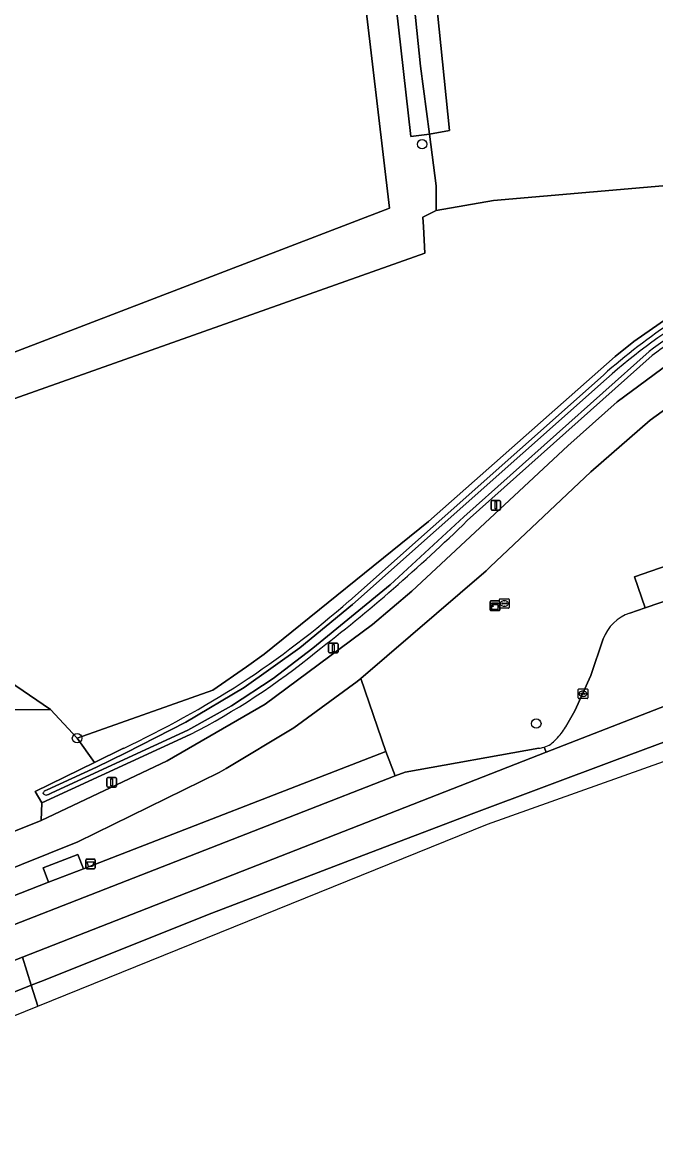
# Model space of a CAD drawing. Extents: x 162722 to 165104, y 384719 to 386284.
# Drawn here: x 164262.4 to 164328.1, y 384983.1 to 385098.3 of the extents above; entities that cross this region are included whole.
import ezdxf

# ---------------------------------------------------------------- set-up
doc = ezdxf.new("R2010")
doc.units = 0
for name, color, linetype in [('IMGEO_Afvalbak', 7, 'Continuous'), ('IMGEO_Boom', 7, 'Continuous'), ('IMGEO_Fietspad_gesloten', 7, 'Continuous'), ('IMGEO_Grasland_agrarisch', 7, 'Continuous'), ('IMGEO_Grasland_overig', 7, 'Continuous'), ('IMGEO_Groenvoorziening', 7, 'Continuous'), ('IMGEO_Kast', 7, 'Continuous'), ('IMGEO_Kolk', 7, 'Continuous'), ('IMGEO_Lichtmast', 7, 'Continuous'), ('IMGEO_Loofbos', 7, 'Continuous'), ('IMGEO_Oever', 7, 'Continuous'), ('IMGEO_OVBaan_open', 7, 'Continuous'), ('IMGEO_Rijbaan_lokaal_open', 7, 'Continuous'), ('IMGEO_Rijbaan_regionaal_gesloten', 7, 'Continuous'), ('IMGEO_Rioolput', 7, 'Continuous'), ('IMGEO_Voetpad_gesloten', 7, 'Continuous'), ('IMGEO_Voetpad_open', 7, 'Continuous'), ('IMGEO_Waterloop', 7, 'Continuous')]:
    doc.layers.add(name, color=color, linetype=linetype)

msp = doc.modelspace()

# ---------------------------------------------------------------- linework, layer by layer
at = {"layer": 'IMGEO_Afvalbak'}
for p, q in [((164268.99, 385010.59), (164268.99, 385011.39)), ((164268.99, 385011.39), (164268.99, 385010.59)), ((164269.09, 385011.49), (164269.87, 385011.49)), ((164269.87, 385011.49), (164269.09, 385011.49)), ((164269.97, 385011.39), (164269.97, 385010.59)), ((164269.97, 385010.59), (164269.97, 385011.39)), ((164269.87, 385010.49), (164269.09, 385010.49)), ((164269.09, 385010.49), (164269.87, 385010.49))]:
    msp.add_line(p, q, dxfattribs=at)
msp.add_lwpolyline([(164269.13, 385011.2), (164269.83, 385011.2), (164269.68, 385010.73), (164269.28, 385010.73), (164269.13, 385011.2)], dxfattribs=at)
for centre, start, end in [((164269.09, 385011.39), 90, 180), ((164269.09, 385011.39), 90, 180), ((164269.87, 385011.39), 0, 90), ((164269.87, 385011.39), 360, 90), ((164269.09, 385010.59), 180, 270), ((164269.09, 385010.59), 180, 270), ((164269.87, 385010.59), 270, 0), ((164269.87, 385010.59), 270, 0)]:
    msp.add_arc(centre, 0.1, start, end, dxfattribs=at)
at = {"layer": 'IMGEO_Boom'}
for centre in [(164303.89, 385085.68), (164315.74, 385025.55), (164268.08, 385024.03)]:
    msp.add_circle(centre, 0.489, dxfattribs=at)
at = {"layer": 'IMGEO_Fietspad_gesloten'}
for points in [[(164466.18, 385089.05), (164427.55, 385091.82), (164418.05, 385092.11), (164412.21, 385091.87), (164406.35, 385091.28), (164400.57, 385090.16), (164394.91, 385088.54), (164394.77, 385088.49), (164350.5, 385073.25), (164344.68, 385071.16), (164339.92, 385069.2), (164335.36, 385066.82), (164331.02, 385064.04), (164330.21, 385063.45), (164324.13, 385058.93), (164319, 385054.38), (164302.83, 385039.3), (164298.74, 385035.84), (164287.62, 385027.55), (164277.43, 385021.68), (164264.35, 385015.49), (164257.96, 385012.93)], [(164259.27, 385009.7), (164268.16, 385013.29), (164282.82, 385020.48), (164283.54, 385020.87), (164290.58, 385025.1), (164297.15, 385029.9), (164297.52, 385030.23), (164310.53, 385041.41), (164310.96, 385041.82), (164321.41, 385051.69), (164327.55, 385057.04), (164334.25, 385061.89)]]:
    msp.add_lwpolyline(points, dxfattribs=at)
at = {"layer": 'IMGEO_Grasland_agrarisch'}
msp.add_lwpolyline([(164292.21, 385149.4), (164255.66, 385126.31), (164253.22, 385131.71), (164252.48, 385133.34), (164244.01, 385128.16), (164244.69, 385122.21), (164221.69, 385107.99), (164230.18, 385052.07), (164300.52, 385079.04)], close=True, dxfattribs=at)
at = {"layer": 'IMGEO_Grasland_overig'}
msp.add_lwpolyline([(164379.55, 385133.26), (164377.57, 385141.8), (164377.5, 385141.93), (164370.85, 385155.53), (164364.4, 385169.21), (164360.63, 385176.15), (164362.12, 385176.97), (164359.57, 385181.85), (164357.97, 385181.03), (164351.7, 385192.55), (164315.8, 385170.52), (164299.2, 385161.1), (164306.73, 385087.1), (164304.64, 385086.72), (164305.33, 385081.36), (164305.34, 385078.79), (164311.29, 385079.85), (164342.43, 385082.53), (164354.56, 385083.89), (164370.13, 385086.22), (164376.74, 385106.58), (164380.95, 385119.02), (164381.55, 385124.43), (164380.95, 385128.44)], close=True, dxfattribs=at)
for points in [[(164301.68, 385113.66), (164303.72, 385093.79), (164304.64, 385086.72), (164306.73, 385087.1), (164299.2, 385161.1)], [(164240.8, 385051.93), (164304.18, 385074.38), (164304.04, 385077.11), (164303.96, 385078.11), (164305.34, 385078.79), (164305.33, 385081.36), (164304.64, 385086.72), (164302.71, 385086.46), (164294.91, 385155.79)], [(164255.66, 385126.31), (164292.21, 385149.4), (164300.52, 385079.04), (164230.18, 385052.07)]]:
    msp.add_lwpolyline(points, dxfattribs=at)
at = {"layer": 'IMGEO_Groenvoorziening'}
for points in [[(164319, 385054.38), (164324.13, 385058.93), (164330.21, 385063.45), (164331.02, 385064.04), (164335.36, 385066.82), (164339.92, 385069.2), (164344.68, 385071.16), (164350.5, 385073.25), (164394.77, 385088.49), (164394.91, 385088.54), (164400.57, 385090.16), (164406.35, 385091.28), (164412.21, 385091.87), (164418.05, 385092.11), (164427.55, 385091.82), (164466.18, 385089.05)], [(164338.19, 385071.88), (164343.52, 385074.07), (164369.02, 385082.79), (164369.39, 385083.93), (164346.57, 385076.08), (164337.17, 385072.18), (164331.33, 385068.99), (164325.86, 385065.21), (164323.92, 385063.65), (164304.54, 385046.53), (164287.51, 385032.76), (164285.66, 385031.44), (164282.18, 385029.02), (164268.08, 385024.03), (164269.88, 385021.5), (164272.89, 385022.98)], [(164327.76, 385063.75), (164308.58, 385046.61)], [(164296.34, 385038.29), (164322.7, 385061.72)], [(164325.92, 385040.78), (164329.33, 385041.94), (164330.1, 385039.7), (164336.07, 385041.79), (164335.77, 385042.63), (164336.11, 385042.73), (164331.7, 385055.82), (164334.42, 385056.76), (164334.04, 385058.03), (164335.41, 385058.48), (164334.25, 385061.89), (164327.55, 385057.04), (164321.41, 385051.69), (164310.96, 385041.82), (164310.53, 385041.41), (164297.52, 385030.23), (164300.14, 385022.65), (164301.09, 385020.11), (164302.14, 385020.52), (164315.99, 385022.99)], [(164279.81, 385024.41), (164264.43, 385017.32), (164264.35, 385015.49), (164277.43, 385021.68), (164287.62, 385027.55), (164298.74, 385035.84), (164302.83, 385039.3), (164319, 385054.38)], [(164325.44, 385037.02), (164327.02, 385037.56), (164325.92, 385040.78)], [(164318.78, 385025.19), (164319.75, 385026.88), (164321.38, 385030.54), (164322.69, 385034.34)], [(164227.57, 385020.55), (164227.53, 385018.79), (164256.72, 385016.05), (164257.18, 385014.89), (164257.96, 385012.93), (164264.35, 385015.49), (164264.43, 385017.32), (164263.75, 385018.5), (164269.88, 385021.5), (164268.08, 385024.03), (164265.34, 385027.02), (164260.99, 385026.99)]]:
    msp.add_lwpolyline(points, dxfattribs=at)
msp.add_lwpolyline([(164268.75, 385010.48), (164300.14, 385022.65), (164297.52, 385030.23), (164297.15, 385029.9), (164290.58, 385025.1), (164283.54, 385020.87), (164282.82, 385020.48), (164268.16, 385013.29), (164259.27, 385009.7), (164260.28, 385007.2), (164265.12, 385009.08), (164264.55, 385010.57), (164268.17, 385011.97)], close=True, dxfattribs=at)
for centre, radius, start, end in [((164370.42, 385005.52), 72.18, 111.4944, 126.2294), ((164365.03, 385014.06), 63.75, 114.8981, 131.6106), ((164182.44, 385175.99), 180.69, 307.6764, 314.2712), ((164226.03, 385118.69), 106.8, 303.5929, 311.1685), ((164326.86, 385032.8), 4.45, 108.7283, 159.8351), ((164246.79, 385089.05), 72.58, 297.0603, 309.4253), ((164224.12, 385125.84), 113.84, 295.3666, 302.4041), ((164314.06, 385027.91), 5.45, 313.3279, 330.0199), ((164315.79, 385025.56), 2.58, 286.8822, 321.208), ((164315.8, 385025.5), 2.51, 274.2924, 286.9469)]:
    msp.add_arc(centre, radius, start, end, dxfattribs=at)
at = {"layer": 'IMGEO_Kast'}
for p, q in [((164310.95, 385037.35), (164310.95, 385038.19)), ((164310.95, 385038.19), (164310.95, 385037.35)), ((164311.02, 385038.28), (164311.86, 385038.28)), ((164311.86, 385038.28), (164311.02, 385038.28)), ((164311.95, 385038.2), (164311.95, 385037.36)), ((164311.95, 385037.36), (164311.95, 385038.2)), ((164311.87, 385037.28), (164311.03, 385037.28)), ((164311.03, 385037.28), (164311.87, 385037.28))]:
    msp.add_line(p, q, dxfattribs=at)
for points in [[(164311.14, 385038.07), (164311.74, 385038.07), (164311.74, 385037.98), (164311.14, 385037.98), (164311.14, 385038.07)], [(164311.14, 385037.89), (164311.74, 385037.89), (164311.74, 385037.4), (164311.14, 385037.4), (164311.14, 385037.89)]]:
    msp.add_lwpolyline(points, dxfattribs=at)
msp.add_circle((164311.23, 385037.74), 0.0377, dxfattribs=at)
for centre, start, end in [((164311.03, 385038.2), 92.4484, 184.2845), ((164311.03, 385038.2), 92.4484, 184.2845), ((164311.87, 385038.2), 2.4484, 94.2845), ((164311.87, 385038.2), 2.4484, 94.2845), ((164311.03, 385037.35), 182.4484, 274.2845), ((164311.03, 385037.35), 182.4484, 274.2845), ((164311.87, 385037.35), 272.4484, 4.2845), ((164311.87, 385037.35), 272.4484, 4.2845)]:
    msp.add_arc(centre, 0.0779, start, end, dxfattribs=at)
at = {"layer": 'IMGEO_Kolk'}
for p, q in [((164320.08, 385028.22), (164320.08, 385029.07)), ((164320.16, 385029.15), (164321.01, 385029.15)), ((164320.34, 385028.64), (164320.34, 385028.65)), ((164320.78, 385028.6), (164320.38, 385028.6)), ((164320.39, 385028.69), (164320.78, 385028.69)), ((164320.57, 385028.93), (164320.6, 385028.93)), ((164320.59, 385028.37), (164320.57, 385028.37)), ((164320.83, 385028.65), (164320.83, 385028.64)), ((164321.08, 385029.07), (164321.08, 385028.22)), ((164321.01, 385028.15), (164320.16, 385028.15))]:
    msp.add_line(p, q, dxfattribs=at)
for points in [[(164320.08, 385028.22), (164320.08, 385029.07)], [(164320.16, 385029.15), (164321.01, 385029.15)], [(164321.08, 385029.07), (164321.08, 385028.22)], [(164321.01, 385028.15), (164320.16, 385028.15)]]:
    msp.add_lwpolyline(points, dxfattribs=at)
for centre, radius, start, end in [((164320.16, 385029.07), 0.0765, 91.552, 178.448), ((164320.16, 385029.07), 0.0765, 91.552, 178.448), ((164320.38, 385028.65), 0.0403, 85.8775, 175.7526), ((164320.38, 385028.64), 0.0366, 178.938, 274.7102), ((164320.79, 385028.65), 0.0386, 1.7309, 96.639), ((164320.78, 385028.65), 0.043, 264.8664, 352.4533), ((164321.01, 385029.07), 0.0765, 1.552, 88.448), ((164321.01, 385029.07), 0.0765, 1.552, 88.448), ((164320.16, 385028.22), 0.0765, 181.552, 268.448), ((164320.16, 385028.22), 0.0765, 181.552, 268.448), ((164321.01, 385028.22), 0.0765, 271.552, 358.448), ((164321.01, 385028.22), 0.0765, 271.552, 358.448)]:
    msp.add_arc(centre, radius, start, end, dxfattribs=at)
for centre, major_axis, ratio, start_param, end_param in [((164320.57, 385028.65), (-0.387, 0.002), 0.722429, 4.712389, 7.853982), ((164320.59, 385028.65), (-0.39, 0.002), 0.717154, 1.570796, 4.712389)]:
    msp.add_ellipse(centre, major_axis=major_axis, ratio=ratio, start_param=start_param, end_param=end_param, dxfattribs=at)
at = {"layer": 'IMGEO_Lichtmast'}
for p, q in [((164311.04, 385047.81), (164311.04, 385048.61)), ((164311.04, 385048.61), (164311.04, 385047.81)), ((164311.14, 385048.71), (164311.93, 385048.71)), ((164311.93, 385048.71), (164311.14, 385048.71)), ((164312.03, 385048.61), (164312.03, 385047.81)), ((164312.03, 385047.81), (164312.03, 385048.61)), ((164311.93, 385047.71), (164311.14, 385047.71)), ((164311.14, 385047.71), (164311.93, 385047.71)), ((164294.18, 385032.99), (164294.18, 385033.79)), ((164294.18, 385033.79), (164294.18, 385032.99)), ((164294.28, 385033.89), (164295.07, 385033.89)), ((164295.07, 385033.89), (164294.28, 385033.89)), ((164295.07, 385032.89), (164294.28, 385032.89)), ((164294.28, 385032.89), (164295.07, 385032.89)), ((164295.17, 385033.79), (164295.17, 385032.99)), ((164295.17, 385032.99), (164295.17, 385033.79)), ((164271.18, 385019.05), (164271.18, 385019.85)), ((164271.18, 385019.85), (164271.18, 385019.05)), ((164271.28, 385019.95), (164272.07, 385019.95)), ((164272.07, 385019.95), (164271.28, 385019.95)), ((164272.17, 385019.85), (164272.17, 385019.05)), ((164272.17, 385019.05), (164272.17, 385019.85)), ((164272.07, 385018.95), (164271.28, 385018.95)), ((164271.28, 385018.95), (164272.07, 385018.95))]:
    msp.add_line(p, q, dxfattribs=at)
for points in [[(164311.46, 385048.58), (164311.61, 385048.58), (164311.61, 385047.83), (164311.46, 385047.83), (164311.46, 385048.58)], [(164294.6, 385033.76), (164294.75, 385033.76), (164294.75, 385033.01), (164294.6, 385033.01), (164294.6, 385033.76)], [(164271.6, 385019.83), (164271.75, 385019.83), (164271.75, 385019.08), (164271.6, 385019.08), (164271.6, 385019.83)]]:
    msp.add_lwpolyline(points, dxfattribs=at)
for centre, start, end in [((164311.14, 385048.61), 90, 180), ((164311.14, 385048.61), 90, 180), ((164311.93, 385048.61), 0, 90), ((164311.93, 385048.61), 360, 90), ((164311.14, 385047.81), 180, 270), ((164311.14, 385047.81), 180, 270), ((164311.93, 385047.81), 270, 0), ((164311.93, 385047.81), 270, 0), ((164294.28, 385033.79), 90, 180), ((164294.28, 385033.79), 90, 180), ((164294.28, 385032.99), 180, 270), ((164294.28, 385032.99), 180, 270), ((164295.07, 385033.79), 0, 90), ((164295.07, 385033.79), 360, 90), ((164295.07, 385032.99), 270, 0), ((164295.07, 385032.99), 270, 0), ((164271.28, 385019.85), 90, 180), ((164271.28, 385019.85), 90, 180), ((164271.28, 385019.05), 180, 270), ((164271.28, 385019.05), 180, 270), ((164272.07, 385019.85), 0, 90), ((164272.07, 385019.85), 360, 90), ((164272.07, 385019.05), 270, 0), ((164272.07, 385019.05), 270, 0)]:
    msp.add_arc(centre, 0.1, start, end, dxfattribs=at)
at = {"layer": 'IMGEO_Loofbos'}
msp.add_lwpolyline([(164323.92, 385063.65), (164325.86, 385065.21), (164331.33, 385068.99), (164337.17, 385072.18), (164346.57, 385076.08), (164369.39, 385083.93), (164370.13, 385086.22), (164354.56, 385083.89), (164342.43, 385082.53), (164311.29, 385079.85), (164305.34, 385078.79), (164303.96, 385078.11), (164304.04, 385077.11), (164304.18, 385074.38), (164240.8, 385051.93), (164241.35, 385051.17), (164248.33, 385041.53), (164255.25, 385033.87), (164265.34, 385027.02), (164268.08, 385024.03), (164282.18, 385029.02), (164285.66, 385031.44), (164287.51, 385032.76), (164304.54, 385046.53)], close=True, dxfattribs=at)
msp.add_lwpolyline([(164260.99, 385026.99), (164265.34, 385027.02), (164255.25, 385033.87)], dxfattribs=at)
at = {"layer": 'IMGEO_Oever'}
for points in [[(164327.44, 385064.16), (164308.23, 385047), (164300.58, 385039.96), (164292.56, 385033.39), (164288.43, 385030.24), (164284.1, 385027.4), (164279.57, 385024.88), (164265.46, 385018.37), (164265.25, 385018.26), (164265.05, 385018.17)], [(164308.58, 385046.61), (164327.76, 385063.75)], [(164322.7, 385061.72), (164296.34, 385038.29)], [(164264.8, 385018.62), (164264.97, 385018.69), (164270.11, 385021.03), (164273.13, 385022.51), (164279.36, 385025.71), (164285.41, 385029.29), (164291.19, 385033.41), (164296.68, 385037.9), (164323.03, 385061.32)], [(164272.89, 385022.98), (164269.88, 385021.5), (164263.75, 385018.5), (164264.43, 385017.32), (164279.81, 385024.41)], [(164264.7, 385018.18), (164264.64, 385018.23), (164264.6, 385018.27), (164264.58, 385018.3), (164264.58, 385018.36), (164264.59, 385018.4)]]:
    msp.add_lwpolyline(points, dxfattribs=at)
for centre, radius, start, end in [((164365.02, 385014.07), 63.22, 109.7058, 131.6215), ((164370.43, 385005.51), 72.72, 111.4935, 126.2376), ((164370.42, 385005.52), 72.18, 111.4944, 126.2294), ((164365.03, 385014.06), 63.75, 114.8981, 131.6106), ((164182.44, 385175.99), 180.69, 307.6764, 314.2712), ((164226.03, 385118.69), 106.8, 303.5929, 311.1685), ((164246.79, 385089.05), 72.58, 297.0603, 309.4253), ((164224.12, 385125.84), 113.84, 295.3666, 302.4041), ((164265.02, 385018.19), 0.482, 117.5246, 153.8235), ((164264.88, 385018.56), 0.424, 244.8177, 293.5454)]:
    msp.add_arc(centre, radius, start, end, dxfattribs=at)
at = {"layer": 'IMGEO_OVBaan_open'}
for points in [[(164315.99, 385022.99), (164302.14, 385020.52), (164301.09, 385020.11), (164259.95, 385004.08), (164259.72, 385003.97), (164259.49, 385003.86), (164259.27, 385003.76), (164258.15, 385003.19), (164255.66, 385001.87), (164252.14, 385000), (164250.98, 384999.38), (164250.73, 384999.25), (164247.04, 384997.29), (164232.51, 384989.6), (164259.08, 385000), (164262.42, 385001.31), (164316.75, 385022.57)], [(164316.75, 385022.57), (164316.54, 385023.1)]]:
    msp.add_lwpolyline(points, dxfattribs=at)
msp.add_arc((164315.8, 385025.5), 2.51, 274.2924, 286.9469, dxfattribs=at)
at = {"layer": 'IMGEO_Rijbaan_lokaal_open'}
for points in [[(164341.34, 385042.45), (164327.02, 385037.56), (164325.44, 385037.02)], [(164322.69, 385034.34), (164321.38, 385030.54), (164319.75, 385026.88), (164318.78, 385025.19)], [(164316.54, 385023.1), (164316.75, 385022.57), (164329.23, 385027.44)]]:
    msp.add_lwpolyline(points, dxfattribs=at)
for centre, radius, start, end in [((164326.86, 385032.8), 4.45, 108.7283, 159.8351), ((164314.06, 385027.91), 5.45, 313.3279, 330.0199), ((164315.79, 385025.56), 2.58, 286.8822, 321.208)]:
    msp.add_arc(centre, radius, start, end, dxfattribs=at)
at = {"layer": 'IMGEO_Rijbaan_regionaal_gesloten'}
msp.add_lwpolyline([(164329.23, 385027.44), (164316.75, 385022.57), (164262.42, 385001.31), (164263.33, 384998.39), (164264.32, 384998.78), (164282.07, 385005.86), (164297.07, 385011.61), (164309.26, 385016.25), (164323.86, 385021.71), (164334.91, 385025.82), (164348.78, 385030.78), (164369.31, 385038.04), (164384.53, 385043.32), (164407.27, 385050.93), (164422.97, 385056.11), (164438.07, 385060.94), (164457.59, 385066.98), (164476.98, 385072.82), (164492.64, 385077.43), (164511.56, 385082.86), (164541.95, 385091.26), (164567.78, 385098.14)], dxfattribs=at)
for points in [[(164264.02, 384996.22), (164310.69, 385015.12), (164396.36, 385045.62), (164493.51, 385076.18), (164568.27, 385096.09), (164567.78, 385098.14), (164541.95, 385091.26), (164511.56, 385082.86), (164492.64, 385077.43), (164476.98, 385072.82), (164457.59, 385066.98), (164438.07, 385060.94), (164422.97, 385056.11), (164407.27, 385050.93), (164384.53, 385043.32), (164369.31, 385038.04), (164348.78, 385030.78), (164334.91, 385025.82), (164323.86, 385021.71), (164309.26, 385016.25), (164297.07, 385011.61), (164282.07, 385005.86), (164264.32, 384998.78), (164263.33, 384998.39)], [(164263.33, 384998.39), (164262.42, 385001.31), (164259.08, 385000), (164232.51, 384989.6), (164229.43, 384988.27), (164230.7, 384985.18), (164240.98, 384989.37), (164252.13, 384993.92)], [(164231.57, 384983.08), (164264.02, 384996.22), (164263.33, 384998.39), (164252.13, 384993.92), (164240.98, 384989.37), (164230.7, 384985.18)]]:
    msp.add_lwpolyline(points, close=True, dxfattribs=at)
at = {"layer": 'IMGEO_Rioolput'}
for p, q in [((164311.92, 385037.59), (164311.92, 385038.44)), ((164312, 385038.51), (164312.85, 385038.51)), ((164312.85, 385037.51), (164312, 385037.51)), ((164312.18, 385038.01), (164312.18, 385038.02)), ((164312.62, 385037.97), (164312.22, 385037.97)), ((164312.23, 385038.06), (164312.62, 385038.06)), ((164312.41, 385038.29), (164312.44, 385038.29)), ((164312.43, 385037.73), (164312.41, 385037.73)), ((164312.67, 385038.02), (164312.67, 385038.01)), ((164312.93, 385038.44), (164312.93, 385037.59))]:
    msp.add_line(p, q, dxfattribs=at)
for points in [[(164311.92, 385037.59), (164311.92, 385038.44)], [(164312, 385038.51), (164312.85, 385038.51)], [(164312.85, 385037.51), (164312, 385037.51)], [(164312.93, 385038.44), (164312.93, 385037.59)]]:
    msp.add_lwpolyline(points, dxfattribs=at)
for centre, radius, start, end in [((164312, 385038.44), 0.0765, 91.552, 178.448), ((164312, 385038.44), 0.0765, 91.552, 178.448), ((164312, 385037.59), 0.0765, 181.552, 268.448), ((164312, 385037.59), 0.0765, 181.552, 268.448), ((164312.22, 385038.02), 0.0403, 85.8775, 175.7526), ((164312.22, 385038.01), 0.0366, 178.938, 274.7102), ((164312.63, 385038.02), 0.0386, 1.7309, 96.639), ((164312.62, 385038.01), 0.043, 264.8664, 352.4533), ((164312.85, 385038.44), 0.0765, 1.552, 88.448), ((164312.85, 385038.44), 0.0765, 1.552, 88.448), ((164312.85, 385037.59), 0.0765, 271.552, 358.448), ((164312.85, 385037.59), 0.0765, 271.552, 358.448)]:
    msp.add_arc(centre, radius, start, end, dxfattribs=at)
for centre, major_axis, ratio, start_param, end_param in [((164312.41, 385038.01), (-0.387, 0.002), 0.722429, 4.712389, 7.853982), ((164312.44, 385038.01), (-0.39, 0.002), 0.717154, 1.570796, 4.712389)]:
    msp.add_ellipse(centre, major_axis=major_axis, ratio=ratio, start_param=start_param, end_param=end_param, dxfattribs=at)
at = {"layer": 'IMGEO_Voetpad_gesloten'}
msp.add_lwpolyline([(164268.17, 385011.97), (164264.55, 385010.57), (164265.12, 385009.08), (164268.75, 385010.48)], close=True, dxfattribs=at)
at = {"layer": 'IMGEO_Voetpad_open'}
for points in [[(164329.33, 385041.94), (164325.92, 385040.78), (164327.02, 385037.56), (164341.34, 385042.45)], [(164259.95, 385004.08), (164301.09, 385020.11), (164300.14, 385022.65), (164268.75, 385010.48), (164265.12, 385009.08), (164260.28, 385007.2)]]:
    msp.add_lwpolyline(points, dxfattribs=at)
at = {"layer": 'IMGEO_Waterloop'}
for points in [[(164294.91, 385155.79), (164302.71, 385086.46), (164304.64, 385086.72), (164303.72, 385093.79), (164301.68, 385113.66)], [(164308.23, 385047), (164327.44, 385064.16)], [(164323.03, 385061.32), (164296.68, 385037.9), (164291.19, 385033.41), (164285.41, 385029.29), (164279.36, 385025.71), (164273.13, 385022.51), (164270.11, 385021.03), (164264.97, 385018.69), (164264.8, 385018.62)], [(164265.05, 385018.17), (164265.25, 385018.26), (164265.46, 385018.37), (164279.57, 385024.88), (164284.1, 385027.4), (164288.43, 385030.24), (164292.56, 385033.39), (164300.58, 385039.96), (164308.23, 385047)], [(164264.59, 385018.4), (164264.58, 385018.36), (164264.58, 385018.3), (164264.6, 385018.27), (164264.64, 385018.23), (164264.7, 385018.18)]]:
    msp.add_lwpolyline(points, dxfattribs=at)
for centre, radius, start, end in [((164365.02, 385014.07), 63.22, 109.7058, 131.6215), ((164370.43, 385005.51), 72.72, 111.4935, 126.2376), ((164265.02, 385018.19), 0.482, 117.5246, 153.8235), ((164264.88, 385018.56), 0.424, 244.8177, 293.5454)]:
    msp.add_arc(centre, radius, start, end, dxfattribs=at)

doc.saveas('drawing.dxf')
